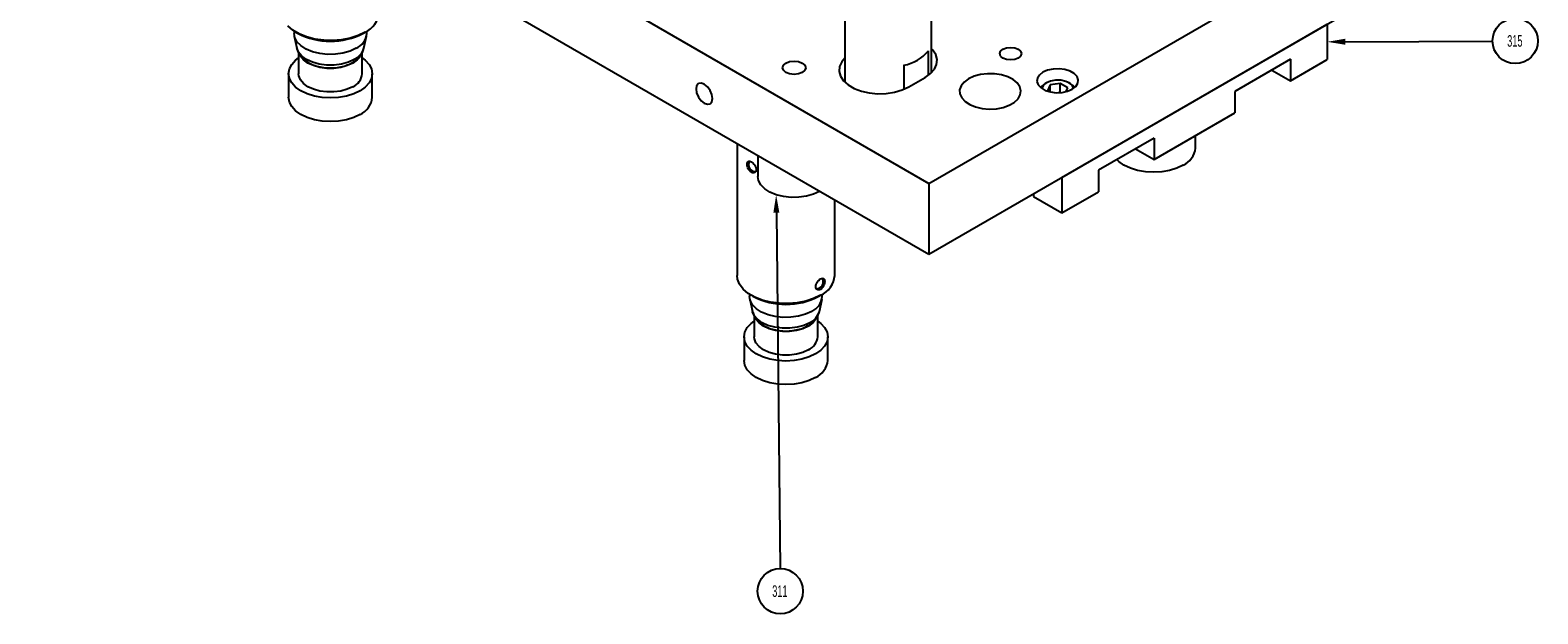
# Model space of a CAD drawing. Header units: inches. Extents: x 1880 to 2363, y -453 to -54.
# Tile 957 of 1056: x 2230 to 2243, y -434 to -429. Entities that reach past the tile are written whole.
import ezdxf

# ---------------------------------------------------------------- set-up
doc = ezdxf.new("R2010")
doc.units = ezdxf.units.IN
doc.header["$LTSCALE"] = 0.5
doc.header["$MEASUREMENT"] = 0
for name, color, linetype in [('SID-M-S', 105, 'Continuous'), ('ST1-M-S', 193, 'Continuous'), ('ST2-M-S', 193, 'Continuous'), ('SVE-M-S', 8, 'Continuous')]:
    doc.layers.add(name, color=color, linetype=linetype)
doc.styles.add('SLDTEXTSTYLE0', font='TXT', dxfattribs={"width": 0.595745})

msp = doc.modelspace()

# ---------------------------------------------------------------- linework, layer by layer
at = {"layer": 'SID-M-S'}
for p, q in [((2241.74748, -428.92151), (2243.02218, -428.91583)), ((2236.82402, -430.40105), (2236.85567, -433.47773))]:
    msp.add_line(p, q, dxfattribs=at)
at = {"layer": 'SID-M-S', "color": 0}
for centre in [(2243.21818, -428.91495), (2236.85768, -433.67372)]:
    msp.add_circle(centre, 0.196, dxfattribs=at)
at = {"layer": 'SID-M-S'}
for points in [[(2241.7476, -428.94751), (2241.59148, -428.92221), (2241.7476, -428.94751), (2241.74736, -428.89551)], [(2236.79802, -430.40132), (2236.82241, -430.24506), (2236.79802, -430.40132), (2236.85002, -430.40079)]]:
    msp.add_solid(points, dxfattribs=at)
at = {"layer": 'ST1-M-S', "linetype": 'Continuous', "lineweight": 25}
for p, q in [((2230.36616, -425.65645), (2238.14434, -430.1467)), ((2230.36616, -426.26886), (2238.14434, -430.7591)), ((2238.14434, -430.1467), (2242.74053, -427.49337)), ((2238.14434, -430.7591), (2242.74053, -428.10578)), ((2238.17646, -428.99272), (2238.16578, -428.9815)), ((2238.20295, -429.03255), (2238.17646, -428.99272)), ((2238.75769, -429.02414), (2238.76483, -429.00343)), ((2238.76483, -429.00343), (2238.78515, -428.98587)), ((2238.78515, -428.98587), (2238.81557, -428.97414)), ((2238.81557, -428.97414), (2238.85144, -428.97002)), ((2238.85144, -428.97002), (2238.88732, -428.97414)), ((2238.88732, -428.97414), (2238.91773, -428.98587)), ((2238.91773, -428.98587), (2238.93806, -429.00343)), ((2238.93806, -429.00343), (2238.94519, -429.02414)), ((2236.87711, -429.1466), (2236.88476, -429.1244)), ((2236.88476, -429.1688), (2236.87711, -429.1466)), ((2236.88476, -429.1244), (2236.90654, -429.10557)), ((2236.90654, -429.10557), (2236.93915, -429.093)), ((2236.93915, -429.093), (2236.97761, -429.08858)), ((2236.97761, -429.08858), (2237.01607, -429.093)), ((2237.01607, -429.093), (2237.04867, -429.10557)), ((2237.04867, -429.10557), (2237.07046, -429.1244)), ((2237.07046, -429.1244), (2237.07811, -429.1466)), ((2237.07811, -429.1466), (2237.07046, -429.1688)), ((2237.37092, -429.13508), (2237.36706, -429.17769)), ((2237.39005, -429.09388), (2237.37092, -429.13508)), ((2237.41578, -429.06314), (2237.39005, -429.09388)), ((2238.19151, -429.1585), (2238.21064, -429.11729)), ((2238.21451, -429.07469), (2238.20295, -429.03255)), ((2238.21064, -429.11729), (2238.21451, -429.07469)), ((2238.76483, -429.04485), (2238.75769, -429.02414)), ((2238.78515, -429.06241), (2238.76483, -429.04485)), ((2238.81557, -429.07414), (2238.78515, -429.06241)), ((2238.85144, -429.07826), (2238.81557, -429.07414)), ((2238.88732, -429.07414), (2238.85144, -429.07826)), ((2238.91773, -429.06241), (2238.88732, -429.07414)), ((2238.93806, -429.04485), (2238.91773, -429.06241)), ((2238.94519, -429.02414), (2238.93806, -429.04485)), ((2236.1726, -429.27965), (2236.14954, -429.28413)), ((2236.19979, -429.2891), (2236.1726, -429.27965)), ((2236.90654, -429.18762), (2236.88476, -429.1688)), ((2236.93915, -429.2002), (2236.90654, -429.18762)), ((2236.97761, -429.20462), (2236.93915, -429.2002)), ((2237.01607, -429.2002), (2236.97761, -429.20462)), ((2237.04867, -429.18762), (2237.01607, -429.2002)), ((2237.07046, -429.1688), (2237.04867, -429.18762)), ((2237.36706, -429.17769), (2237.37862, -429.21983)), ((2237.37862, -429.21983), (2237.4051, -429.25965)), ((2237.4051, -429.25965), (2237.44535, -429.29543)), ((2237.97003, -429.31131), (2238.11145, -429.22967)), ((2238.11145, -429.22967), (2238.15796, -429.19651)), ((2238.15796, -429.19651), (2238.19151, -429.1585)), ((2238.44857, -429.27019), (2238.4225, -429.30246)), ((2238.48682, -429.24226), (2238.44857, -429.27019)), ((2238.53521, -429.22018), (2238.48682, -429.24226)), ((2238.59111, -429.20513), (2238.53521, -429.22018)), ((2238.65151, -429.19793), (2238.59111, -429.20513)), ((2238.71317, -429.19896), (2238.65151, -429.19793)), ((2238.77274, -429.20818), (2238.71317, -429.19896)), ((2238.82704, -429.22508), (2238.77274, -429.20818)), ((2238.87311, -429.24875), (2238.82704, -429.22508)), ((2238.90849, -429.27792), (2238.87311, -429.24875)), ((2238.93126, -429.31101), (2238.90849, -429.27792)), ((2239.08263, -429.23683), (2239.07899, -429.26625)), ((2239.07899, -429.26625), (2239.08985, -429.29507)), ((2239.10048, -429.20919), (2239.08263, -429.23683)), ((2239.1311, -429.18558), (2239.10048, -429.20919)), ((2239.172, -429.16791), (2239.1311, -429.18558)), ((2239.21987, -429.1576), (2239.172, -429.16791)), ((2239.27083, -429.1555), (2239.21987, -429.1576)), ((2239.32076, -429.16176), (2239.27083, -429.1555)), ((2239.3656, -429.1759), (2239.32076, -429.16176)), ((2239.40173, -429.19676), (2239.3656, -429.1759)), ((2239.42621, -429.22264), (2239.40173, -429.19676)), ((2239.43707, -429.25146), (2239.42621, -429.22264)), ((2239.43343, -429.28088), (2239.43707, -429.25146)), ((2236.13414, -429.30186), (2236.12873, -429.33014)), ((2236.12873, -429.33014), (2236.13414, -429.36467)), ((2236.14954, -429.28413), (2236.13414, -429.30186)), ((2236.13414, -429.36467), (2236.14954, -429.40018)), ((2236.14954, -429.40018), (2236.1726, -429.43128)), ((2236.22699, -429.31105), (2236.19979, -429.2891)), ((2236.25004, -429.34215), (2236.22699, -429.31105)), ((2236.26545, -429.37766), (2236.25004, -429.34215)), ((2236.27086, -429.41219), (2236.26545, -429.37766)), ((2237.44535, -429.29543), (2237.49761, -429.3256)), ((2237.49761, -429.3256), (2237.55959, -429.34884)), ((2237.55959, -429.34884), (2237.62858, -429.36413)), ((2237.62858, -429.36413), (2237.70157, -429.3708)), ((2237.70157, -429.3708), (2237.77537, -429.36857)), ((2237.77537, -429.36857), (2237.84675, -429.35753)), ((2237.84675, -429.35753), (2237.9126, -429.33816)), ((2237.9126, -429.33816), (2237.97003, -429.31131)), ((2238.4225, -429.30246), (2238.41003, -429.33733)), ((2238.41003, -429.33733), (2238.41182, -429.37293)), ((2238.41182, -429.37293), (2238.42778, -429.40732)), ((2238.42778, -429.40732), (2238.45706, -429.43866)), ((2238.91543, -429.41551), (2238.93483, -429.38171)), ((2238.9402, -429.34624), (2238.93126, -429.31101)), ((2238.93483, -429.38171), (2238.9402, -429.34624)), ((2239.08985, -429.29507), (2239.11433, -429.32095)), ((2239.11433, -429.32095), (2239.15046, -429.34181)), ((2239.15046, -429.34181), (2239.1953, -429.35594)), ((2239.1953, -429.35594), (2239.24522, -429.36221)), ((2239.24522, -429.36221), (2239.29618, -429.36011)), ((2239.29618, -429.36011), (2239.34405, -429.3498)), ((2239.34405, -429.3498), (2239.38495, -429.33213)), ((2239.38495, -429.33213), (2239.41557, -429.30852)), ((2239.41557, -429.30852), (2239.43343, -429.28088)), ((2236.1726, -429.43128), (2236.19979, -429.45323)), ((2236.19979, -429.45323), (2236.22699, -429.46268)), ((2236.22699, -429.46268), (2236.25004, -429.4582)), ((2236.25004, -429.4582), (2236.26545, -429.44047)), ((2236.26545, -429.44047), (2236.27086, -429.41219)), ((2238.45706, -429.43866), (2238.49806, -429.46526)), ((2238.49806, -429.46526), (2238.54859, -429.48568)), ((2238.54859, -429.48568), (2238.60591, -429.49883)), ((2238.60591, -429.49883), (2238.66694, -429.50399)), ((2238.66694, -429.50399), (2238.72838, -429.50089)), ((2238.72838, -429.50089), (2238.78693, -429.48969)), ((2238.78693, -429.48969), (2238.83943, -429.471)), ((2238.83943, -429.471), (2238.88305, -429.44582)), ((2238.88305, -429.44582), (2238.91543, -429.41551)), ((2238.14434, -430.1467), (2238.14434, -430.7591))]:
    msp.add_line(p, q, dxfattribs=at)
at = {"layer": 'ST2-M-S', "linetype": 'Continuous', "lineweight": 25}
for p, q in [((2239.29338, -430.09577), (2241.59148, -428.76911)), ((2241.59148, -428.76911), (2241.59148, -429.07531)), ((2241.27335, -429.0732), (2240.79252, -429.35078)), ((2241.27335, -429.0732), (2241.27335, -429.25896)), ((2241.27335, -429.25896), (2241.59148, -429.07531)), ((2241.11246, -429.16608), (2241.27335, -429.25896)), ((2240.79252, -429.35078), (2240.79252, -429.53654)), ((2240.09234, -429.94075), (2240.79252, -429.53654)), ((2240.09234, -429.75498), (2239.61151, -430.03256)), ((2240.09234, -429.75498), (2240.09234, -429.94075)), ((2239.93145, -429.84786), (2240.09234, -429.94075)), ((2239.61151, -430.03256), (2239.61151, -430.21832)), ((2239.29338, -430.09577), (2239.29338, -430.40197)), ((2239.04589, -430.23865), (2239.0494, -430.26112)), ((2239.0494, -430.23662), (2239.0494, -430.26112)), ((2239.0494, -430.26112), (2239.29338, -430.40197)), ((2239.29338, -430.40197), (2239.61151, -430.21832))]:
    msp.add_line(p, q, dxfattribs=at)
at = {"layer": 'SVE-M-S', "linetype": 'Continuous', "lineweight": 25}
for p, q in [((2237.41578, -428.50057), (2237.41578, -429.27087)), ((2238.16578, -429.18923), (2238.16578, -428.50057)), ((2232.63917, -428.82246), (2232.59504, -428.78526)), ((2232.6944, -428.85434), (2232.63917, -428.82246)), ((2232.64982, -428.82957), (2232.64982, -428.84929)), ((2232.65546, -428.88355), (2232.64982, -428.84929)), ((2232.65227, -428.87196), (2232.67533, -428.97789)), ((2232.67545, -428.92114), (2232.65546, -428.88355)), ((2232.66546, -428.83911), (2232.67938, -428.84715)), ((2232.75883, -428.87982), (2232.6944, -428.85434)), ((2232.83028, -428.89803), (2232.75883, -428.87982)), ((2233.20396, -428.86794), (2233.13573, -428.88988)), ((2233.26405, -428.83914), (2233.20396, -428.86794)), ((2233.25017, -428.84715), (2233.26409, -428.83911)), ((2233.25423, -428.97789), (2233.27728, -428.87196)), ((2233.27974, -428.84929), (2233.27974, -428.82957)), ((2232.67632, -428.98201), (2232.67533, -428.97789)), ((2232.70897, -428.95536), (2232.67545, -428.92114)), ((2232.68942, -429.01252), (2232.67632, -428.98201)), ((2232.71777, -429.0465), (2232.68942, -429.01252)), ((2232.68978, -429.01664), (2232.68978, -429.19809)), ((2232.75445, -428.98463), (2232.70897, -428.95536)), ((2232.80977, -429.00757), (2232.75445, -428.98463)), ((2232.87233, -429.0231), (2232.80977, -429.00757)), ((2232.90631, -428.90835), (2232.83028, -428.89803)), ((2232.98432, -428.91044), (2232.90631, -428.90835)), ((2233.06168, -428.90421), (2232.98432, -428.91044)), ((2233.13573, -428.88988), (2233.06168, -428.90421)), ((2233.13441, -429.00249), (2233.07339, -429.01996)), ((2233.18749, -428.97786), (2233.13441, -429.00249)), ((2233.23978, -429.19809), (2233.23978, -429.01721)), ((2238.13982, -429.21118), (2238.13982, -429.0012)), ((2232.60924, -429.15726), (2232.62987, -429.11801)), ((2232.62987, -429.11801), (2232.66337, -429.08183)), ((2232.66337, -429.08183), (2232.68978, -429.06174)), ((2232.70521, -429.04639), (2232.7008, -429.03845)), ((2232.73193, -429.07842), (2232.70521, -429.04639)), ((2232.7585, -429.07598), (2232.71777, -429.0465)), ((2232.77032, -429.10621), (2232.73193, -429.07842)), ((2232.80957, -429.09949), (2232.7585, -429.07598)), ((2232.81847, -429.12837), (2232.77032, -429.10621)), ((2232.86843, -429.11585), (2232.80957, -429.09949)), ((2232.87395, -429.1438), (2232.81847, -429.12837)), ((2232.93212, -429.12425), (2232.86843, -429.11585)), ((2232.93922, -429.03051), (2232.87233, -429.0231)), ((2232.93399, -429.15171), (2232.87395, -429.1438)), ((2232.99744, -429.12425), (2232.93212, -429.12425)), ((2233.0073, -429.02945), (2232.93922, -429.03051)), ((2233.0556, -429.1438), (2232.99557, -429.15171)), ((2233.06113, -429.11585), (2232.99744, -429.12425)), ((2233.07339, -429.01996), (2233.0073, -429.02945)), ((2233.11109, -429.12837), (2233.0556, -429.1438)), ((2233.11998, -429.09949), (2233.06113, -429.11585)), ((2233.15923, -429.10621), (2233.11109, -429.12837)), ((2233.17106, -429.07598), (2233.11998, -429.09949)), ((2233.19763, -429.07842), (2233.15923, -429.10621)), ((2233.2189, -429.05463), (2233.19763, -429.07842)), ((2233.23978, -429.06174), (2233.26619, -429.08183)), ((2233.26619, -429.08183), (2233.29968, -429.11801)), ((2233.29968, -429.11801), (2233.32031, -429.15726)), ((2237.92788, -429.12355), (2237.92788, -429.3321)), ((2232.60228, -429.19809), (2232.60924, -429.15726)), ((2232.60228, -429.19809), (2232.60228, -429.40222)), ((2232.60924, -429.23891), (2232.60228, -429.19809)), ((2232.62987, -429.27817), (2232.60924, -429.23891)), ((2232.66337, -429.31435), (2232.62987, -429.27817)), ((2232.69151, -429.21586), (2232.68978, -429.19809)), ((2232.70521, -429.25052), (2232.69151, -429.21586)), ((2232.73193, -429.28255), (2232.70521, -429.25052)), ((2232.99557, -429.15171), (2232.93399, -429.15171)), ((2233.29968, -429.27817), (2233.26619, -429.31435)), ((2233.32031, -429.23891), (2233.29968, -429.27817)), ((2233.32031, -429.15726), (2233.32728, -429.19809)), ((2233.32728, -429.19809), (2233.32031, -429.23891)), ((2233.32728, -429.40222), (2233.32728, -429.19809)), ((2239.16114, -429.27643), (2239.1477, -429.28419)), ((2239.19786, -429.26129), (2239.16115, -429.27642)), ((2239.24108, -429.25386), (2239.19786, -429.26129)), ((2239.28614, -429.25494), (2239.24108, -429.25386)), ((2239.32816, -429.2644), (2239.28614, -429.25494)), ((2239.36257, -429.28123), (2239.32816, -429.2644)), ((2239.36835, -429.28419), (2239.35492, -429.27643)), ((2232.60924, -429.44305), (2232.60228, -429.40222)), ((2232.70845, -429.34606), (2232.66337, -429.31435)), ((2232.76338, -429.37209), (2232.70845, -429.34606)), ((2232.77032, -429.31034), (2232.73193, -429.28255)), ((2232.82606, -429.39143), (2232.76338, -429.37209)), ((2232.81847, -429.33251), (2232.77032, -429.31034)), ((2232.87395, -429.34793), (2232.81847, -429.33251)), ((2232.89406, -429.40333), (2232.82606, -429.39143)), ((2232.93399, -429.35584), (2232.87395, -429.34793)), ((2232.96478, -429.40735), (2232.89406, -429.40333)), ((2232.99557, -429.35584), (2232.93399, -429.35584)), ((2233.0355, -429.40333), (2232.96478, -429.40735)), ((2233.0556, -429.34793), (2232.99557, -429.35584)), ((2233.1035, -429.39143), (2233.0355, -429.40333)), ((2233.11109, -429.33251), (2233.0556, -429.34793)), ((2233.16617, -429.37209), (2233.1035, -429.39143)), ((2233.15923, -429.31034), (2233.11109, -429.33251)), ((2233.2211, -429.34606), (2233.16617, -429.37209)), ((2233.26619, -429.31435), (2233.2211, -429.34606)), ((2239.12011, -429.30578), (2239.11078, -429.31812)), ((2239.14772, -429.28418), (2239.12011, -429.30578)), ((2239.19424, -429.29552), (2239.17089, -429.34582)), ((2239.17089, -429.34582), (2239.18357, -429.35314)), ((2239.28138, -429.28204), (2239.19424, -429.29552)), ((2239.19424, -429.35571), (2239.19424, -429.29552)), ((2239.28138, -429.35961), (2239.26312, -429.36244)), ((2239.34517, -429.31886), (2239.28138, -429.28204)), ((2239.28138, -429.35961), (2239.28138, -429.28204)), ((2239.28439, -429.36135), (2239.28138, -429.35961)), ((2239.32882, -429.35408), (2239.34517, -429.31886)), ((2239.38566, -429.30359), (2239.36257, -429.28123)), ((2239.39012, -429.29994), (2239.36835, -429.28419)), ((2239.3946, -429.3261), (2239.38566, -429.30359)), ((2239.40528, -429.31812), (2239.39012, -429.29994)), ((2232.62987, -429.48231), (2232.60924, -429.44305)), ((2232.66337, -429.51849), (2232.62987, -429.48231)), ((2232.70845, -429.5502), (2232.66337, -429.51849)), ((2232.76338, -429.57622), (2232.70845, -429.5502)), ((2232.82606, -429.59556), (2232.76338, -429.57622)), ((2232.89406, -429.60747), (2232.82606, -429.59556)), ((2232.96478, -429.61149), (2232.89406, -429.60747)), ((2233.0355, -429.60747), (2232.96478, -429.61149)), ((2233.1035, -429.59556), (2233.0355, -429.60747)), ((2233.16617, -429.57622), (2233.1035, -429.59556)), ((2233.2211, -429.5502), (2233.16617, -429.57622)), ((2236.48367, -429.80042), (2236.48367, -430.94211)), ((2240.45138, -429.84104), (2240.45138, -429.73348)), ((2236.66511, -429.90516), (2236.66511, -430.08848)), ((2239.78747, -429.95731), (2239.7703, -429.94089)), ((2239.83255, -429.98902), (2239.78747, -429.95731)), ((2239.88748, -430.01504), (2239.83255, -429.98902)), ((2239.95016, -430.03438), (2239.88748, -430.01504)), ((2240.01816, -430.04629), (2239.95016, -430.03438)), ((2240.08888, -430.05031), (2240.01816, -430.04629)), ((2240.1596, -430.04629), (2240.08888, -430.05031)), ((2240.2276, -430.03438), (2240.1596, -430.04629)), ((2240.29027, -430.01504), (2240.2276, -430.03438)), ((2240.3452, -429.98902), (2240.29027, -430.01504)), ((2236.67071, -430.12247), (2236.66511, -430.08848)), ((2236.69054, -430.15977), (2236.67071, -430.12247)), ((2236.7238, -430.19372), (2236.69054, -430.15977)), ((2236.76893, -430.22276), (2236.7238, -430.19372)), ((2236.82381, -430.24552), (2236.76893, -430.22276)), ((2236.88588, -430.26093), (2236.82381, -430.24552)), ((2236.95225, -430.26829), (2236.88588, -430.26093)), ((2237.0198, -430.26723), (2236.95225, -430.26829)), ((2237.08537, -430.25781), (2237.0198, -430.26723)), ((2237.14591, -430.24048), (2237.08537, -430.25781)), ((2237.19858, -430.21604), (2237.14591, -430.24048)), ((2237.33013, -430.94211), (2237.33013, -430.28907)), ((2236.48773, -430.97586), (2236.48367, -430.94211)), ((2236.50561, -431.01975), (2236.48773, -430.97586)), ((2236.53716, -431.061), (2236.50561, -431.01975)), ((2236.58129, -431.0982), (2236.53716, -431.061)), ((2236.63652, -431.13008), (2236.58129, -431.0982)), ((2236.59194, -431.10531), (2236.59194, -431.12503)), ((2237.22186, -431.12503), (2237.22186, -431.10531)), ((2236.59758, -431.15929), (2236.59194, -431.12503)), ((2236.59439, -431.14769), (2236.61745, -431.25363)), ((2236.61757, -431.19688), (2236.59758, -431.15929)), ((2236.60758, -431.11485), (2236.6215, -431.12288)), ((2236.65109, -431.2311), (2236.61757, -431.19688)), ((2236.70095, -431.15556), (2236.63652, -431.13008)), ((2236.69657, -431.26037), (2236.65109, -431.2311)), ((2236.7724, -431.17377), (2236.70095, -431.15556)), ((2236.84843, -431.18409), (2236.7724, -431.17377)), ((2236.92644, -431.18617), (2236.84843, -431.18409)), ((2237.0038, -431.17994), (2236.92644, -431.18617)), ((2237.07785, -431.16562), (2237.0038, -431.17994)), ((2237.14608, -431.14368), (2237.07785, -431.16562)), ((2237.20617, -431.11487), (2237.14608, -431.14368)), ((2237.19229, -431.12288), (2237.20621, -431.11485)), ((2237.19635, -431.25363), (2237.2194, -431.14769)), ((2236.57199, -431.39374), (2236.60549, -431.35756)), ((2236.60549, -431.35756), (2236.6319, -431.33748)), ((2236.61844, -431.25775), (2236.61745, -431.25363)), ((2236.63155, -431.28826), (2236.61844, -431.25775)), ((2236.65989, -431.32223), (2236.63155, -431.28826)), ((2236.6319, -431.29238), (2236.6319, -431.47383)), ((2236.64733, -431.32212), (2236.64292, -431.31419)), ((2236.67405, -431.35415), (2236.64733, -431.32212)), ((2236.70062, -431.35172), (2236.65989, -431.32223)), ((2236.71244, -431.38195), (2236.67405, -431.35415)), ((2236.75189, -431.28331), (2236.69657, -431.26037)), ((2236.75169, -431.37523), (2236.70062, -431.35172)), ((2236.81445, -431.29884), (2236.75189, -431.28331)), ((2236.88134, -431.30625), (2236.81445, -431.29884)), ((2236.94942, -431.30519), (2236.88134, -431.30625)), ((2237.01551, -431.2957), (2236.94942, -431.30519)), ((2237.07653, -431.27823), (2237.01551, -431.2957)), ((2237.11318, -431.35172), (2237.0621, -431.37523)), ((2237.12961, -431.2536), (2237.07653, -431.27823)), ((2237.13975, -431.35415), (2237.10135, -431.38195)), ((2237.16102, -431.33036), (2237.13975, -431.35415)), ((2237.1819, -431.47383), (2237.1819, -431.29295)), ((2237.1819, -431.33748), (2237.20831, -431.35756)), ((2237.20831, -431.35756), (2237.2418, -431.39374)), ((2236.5444, -431.47383), (2236.55136, -431.433)), ((2236.5444, -431.47383), (2236.5444, -431.67796)), ((2236.55136, -431.51465), (2236.5444, -431.47383)), ((2236.55136, -431.433), (2236.57199, -431.39374)), ((2236.63363, -431.4916), (2236.6319, -431.47383)), ((2236.64733, -431.52626), (2236.63363, -431.4916)), ((2236.76059, -431.40411), (2236.71244, -431.38195)), ((2236.81055, -431.39159), (2236.75169, -431.37523)), ((2236.81607, -431.41954), (2236.76059, -431.40411)), ((2236.87424, -431.39998), (2236.81055, -431.39159)), ((2236.87611, -431.42745), (2236.81607, -431.41954)), ((2236.93956, -431.39998), (2236.87424, -431.39998)), ((2236.93769, -431.42745), (2236.87611, -431.42745)), ((2236.99772, -431.41954), (2236.93769, -431.42745)), ((2237.00325, -431.39159), (2236.93956, -431.39998)), ((2237.05321, -431.40411), (2236.99772, -431.41954)), ((2237.0621, -431.37523), (2237.00325, -431.39159)), ((2237.10135, -431.38195), (2237.05321, -431.40411)), ((2237.2418, -431.39374), (2237.26243, -431.433)), ((2237.26243, -431.433), (2237.2694, -431.47383)), ((2237.2694, -431.47383), (2237.26243, -431.51465)), ((2237.2694, -431.67796), (2237.2694, -431.47383)), ((2236.57199, -431.55391), (2236.55136, -431.51465)), ((2236.60549, -431.59009), (2236.57199, -431.55391)), ((2236.65057, -431.6218), (2236.60549, -431.59009)), ((2236.67405, -431.55829), (2236.64733, -431.52626)), ((2236.7055, -431.64782), (2236.65057, -431.6218)), ((2236.71244, -431.58608), (2236.67405, -431.55829)), ((2236.76059, -431.60825), (2236.71244, -431.58608)), ((2236.81607, -431.62367), (2236.76059, -431.60825)), ((2236.87611, -431.63158), (2236.81607, -431.62367)), ((2236.99772, -431.62367), (2236.93769, -431.63158)), ((2237.05321, -431.60825), (2236.99772, -431.62367)), ((2237.10135, -431.58608), (2237.05321, -431.60825)), ((2237.16322, -431.6218), (2237.10829, -431.64782)), ((2237.20831, -431.59009), (2237.16322, -431.6218)), ((2237.2418, -431.55391), (2237.20831, -431.59009)), ((2237.26243, -431.51465), (2237.2418, -431.55391)), ((2236.55136, -431.71879), (2236.5444, -431.67796)), ((2236.57199, -431.75804), (2236.55136, -431.71879)), ((2236.60549, -431.79422), (2236.57199, -431.75804)), ((2236.76818, -431.66716), (2236.7055, -431.64782)), ((2236.83618, -431.67907), (2236.76818, -431.66716)), ((2236.9069, -431.68309), (2236.83618, -431.67907)), ((2236.93769, -431.63158), (2236.87611, -431.63158)), ((2236.97762, -431.67907), (2236.9069, -431.68309)), ((2237.04562, -431.66716), (2236.97762, -431.67907)), ((2237.10829, -431.64782), (2237.04562, -431.66716)), ((2236.65057, -431.82593), (2236.60549, -431.79422)), ((2236.7055, -431.85196), (2236.65057, -431.82593)), ((2236.76818, -431.8713), (2236.7055, -431.85196)), ((2236.83618, -431.88321), (2236.76818, -431.8713)), ((2236.9069, -431.88723), (2236.83618, -431.88321)), ((2236.97762, -431.88321), (2236.9069, -431.88723)), ((2237.04562, -431.8713), (2236.97762, -431.88321)), ((2237.10829, -431.85196), (2237.04562, -431.8713)), ((2237.16322, -431.82593), (2237.10829, -431.85196))]:
    msp.add_line(p, q, dxfattribs=at)
for centre, radius, start, end in [((2233.17827, -428.64673), 0.21066, 294.028922, 354.650937), ((2232.96478, -428.30334), 0.61415, 242.308904, 297.685721), ((2233.12461, -428.83536), 0.15575, 293.81015, 354.869709), ((2233.10109, -428.93235), 0.15976, 295.972444, 343.439125), ((2237.87181, -428.78169), 0.34643, 279.313114, 320.681509), ((2233.10513, -429.1865), 0.13515, 293.599171, 355.080688), ((2239.18841, -429.3389), 0.06816, 113.565528, 169.177982), ((2233.14586, -429.38413), 0.18232, 294.374658, 354.305201), ((2240.26996, -429.82295), 0.18232, 294.374658, 354.305201), ((2236.64243, -429.9857), 0.05906, 146.531495, 180), ((2236.64243, -429.9857), 0.05906, 180, 273.648158), ((2237.17137, -430.99834), 0.05906, 266.423266, 33.568523), ((2237.12039, -430.92247), 0.21066, 294.028922, 354.650937), ((2236.9069, -430.57908), 0.61415, 242.308904, 297.685721), ((2237.06673, -431.1111), 0.15575, 293.81015, 354.869709), ((2237.04321, -431.20809), 0.15976, 295.972444, 343.439125), ((2237.04725, -431.46224), 0.13515, 293.599171, 355.080688), ((2237.08798, -431.65987), 0.18232, 294.374658, 354.305201)]:
    msp.add_arc(centre, radius, start, end, dxfattribs=at)
for points, knots in [([(2232.67724, -428.98395), (2232.68125, -428.99628), (2232.68969, -429.02221), (2232.71536, -429.05671), (2232.75005, -429.08783), (2232.79424, -429.11372), (2232.84645, -429.1333), (2232.9043, -429.1454), (2232.9648, -429.14947), (2233.02544, -429.1454), (2233.08388, -429.13306), (2233.12692, -429.11704), (2233.14936, -429.10476), (2233.15559, -429.10135)], [0, 0, 0, 0, 0.078099, 0.16429126, 0.25490047, 0.35134833, 0.45186466, 0.55310922, 0.65402623, 0.75503851, 0.85683834, 0.96026057, 1, 1, 1, 1]), ([(2233.15559, -429.10135), (2233.16427, -429.09596), (2233.18695, -429.08186), (2233.21669, -429.05398), (2233.2423, -429.01783), (2233.25025, -428.99085), (2233.25407, -428.97786)], [0, 0, 0, 0, 0.18051403, 0.47205036, 0.74593847, 1, 1, 1, 1]), ([(2236.5712, -429.98182), (2236.57171, -429.9881), (2236.57273, -430.00067), (2236.58069, -430.02143), (2236.59256, -430.03942), (2236.60749, -430.05205), (2236.62321, -430.05713), (2236.63716, -430.05404), (2236.64683, -430.04351), (2236.65031, -430.02736), (2236.64685, -430.00815), (2236.6372, -429.98877), (2236.62325, -429.97185), (2236.60753, -429.95971), (2236.5926, -429.95413), (2236.58072, -429.95612), (2236.57273, -429.96526), (2236.57172, -429.9763), (2236.5712, -429.98182)], [0, 0, 0, 0, 0.062485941, 0.124981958, 0.187470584, 0.249948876, 0.312437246, 0.374935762, 0.437425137, 0.499903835, 0.562391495, 0.624889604, 0.687378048, 0.749857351, 0.81234601, 0.874844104, 0.937315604, 1, 1, 1, 1]), ([(2237.20617, -430.97343), (2237.20098, -430.977), (2237.19061, -430.98417), (2237.17661, -431.00144), (2237.16696, -431.02072), (2237.16349, -431.03996), (2237.16695, -431.05612), (2237.17661, -431.06666), (2237.19055, -431.06977), (2237.20628, -431.06471), (2237.22119, -431.05211), (2237.23315, -431.03406), (2237.24082, -431.01353), (2237.24347, -430.99384), (2237.24085, -430.97812), (2237.23319, -430.96882), (2237.22127, -430.96647), (2237.21121, -430.9711), (2237.20617, -430.97343)], [0, 0, 0, 0, 0.062486, 0.12498192, 0.18747064, 0.24994877, 0.31243716, 0.37493581, 0.43742506, 0.4999039, 0.56239157, 0.62488957, 0.68737812, 0.74985725, 0.81234591, 0.87484414, 0.93731554, 1, 1, 1, 1]), ([(2236.61936, -431.25969), (2236.62337, -431.27202), (2236.63181, -431.29795), (2236.65748, -431.33245), (2236.69217, -431.36356), (2236.73636, -431.38945), (2236.78857, -431.40904), (2236.84642, -431.42114), (2236.90692, -431.42521), (2236.96756, -431.42114), (2237.026, -431.4088), (2237.06904, -431.39277), (2237.09148, -431.3805), (2237.09771, -431.37709)], [0, 0, 0, 0, 0.078099, 0.16429126, 0.25490047, 0.35134833, 0.45186466, 0.55310922, 0.65402623, 0.75503851, 0.85683834, 0.96026057, 1, 1, 1, 1]), ([(2237.09771, -431.37709), (2237.10639, -431.3717), (2237.12907, -431.3576), (2237.15881, -431.32972), (2237.18442, -431.29357), (2237.19237, -431.26659), (2237.19619, -431.2536)], [0, 0, 0, 0, 0.18051403, 0.47205036, 0.74593847, 1, 1, 1, 1])]:
    msp.add_open_spline(points, degree=3, knots=knots, dxfattribs=at)

# ---------------------------------------------------------------- texts
at = {"layer": 'SID-M-S', "color": 0, "char_height": 0.1, "attachment_point": 2, "style": 'SLDTEXTSTYLE0'}
for s, insert in [('315', (2243.21516, -428.86458)), ('311', (2236.85466, -433.62335))]:
    msp.add_mtext(s, dxfattribs=dict(at, insert=insert))

doc.saveas('drawing.dxf')
